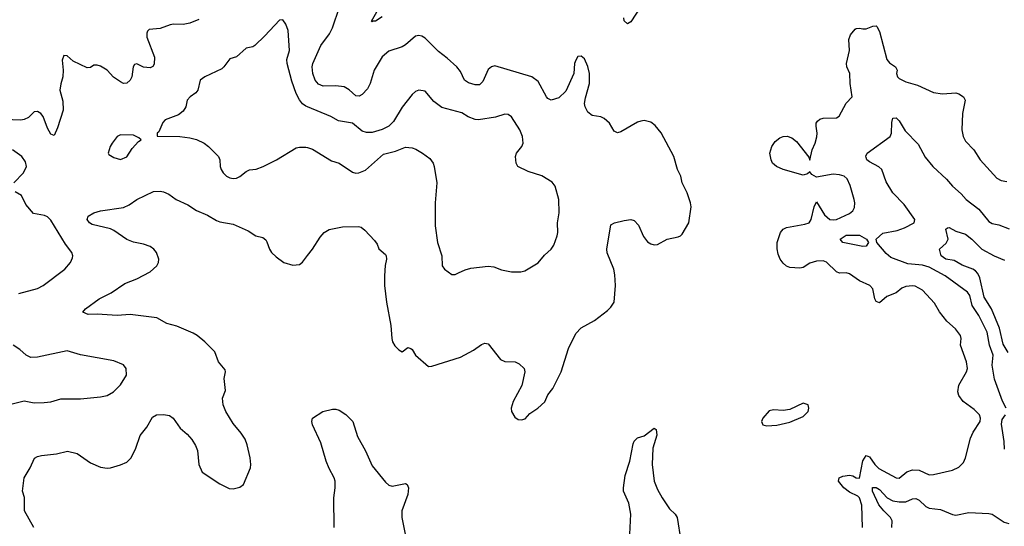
# Model space of a CAD drawing. Header units: inches. Extents: x 2001573 to 2220545, y 644482 to 846830.
# Tile 441 of 656: x 2088263 to 2094203, y 794677 to 797735. Entities that reach past the tile are written whole.
import ezdxf

# ---------------------------------------------------------------- set-up
doc = ezdxf.new("R2010")
doc.units = ezdxf.units.IN
doc.header["$MEASUREMENT"] = 0
doc.layers.add('C0789', color=7, linetype='Continuous')
doc.layers.add('C0799', color=7, linetype='Continuous')

msp = doc.modelspace()

# ---------------------------------------------------------------- linework, layer by layer
at = {"layer": 'C0789', "color": 5}
for points, elevation in [([(2089343.9, 797736.1), (2089290, 797713.3), (2089250, 797705.6), (2089190, 797708.3), (2089170, 797705), (2089110, 797682.2), (2089043.7, 797676.3), (2089033.7, 797666.3), (2089030, 797654), (2089030.2, 797630), (2089075.6, 797510), (2089073.3, 797466.7), (2089066.4, 797453.6), (2089050, 797445.6), (2089010, 797449.6), (2088970, 797469.3), (2088954.4, 797465.6), (2088946.4, 797450), (2088939.5, 797390), (2088930, 797369.5), (2088910, 797351.8), (2088890, 797349.7), (2088870, 797360.4), (2088829.3, 797389.3), (2088789.6, 797430), (2088750, 797454), (2088730, 797460.5), (2088710, 797460.7), (2088690, 797447), (2088670, 797445.1), (2088584.4, 797484.4), (2088550, 797518), (2088530, 797519.3), (2088518.4, 797490), (2088525.3, 797430), (2088523.2, 797390), (2088510, 797349), (2088504.7, 797310), (2088523.5, 797243.5), (2088524.6, 797190), (2088490, 797082.7), (2088470, 797036), (2088450, 797043.7), (2088430, 797080.9), (2088405.1, 797150), (2088390, 797169.6), (2088370, 797181.6), (2088350, 797179.5), (2088315.3, 797144.7), (2088290, 797132), (2088270, 797127.8), (2088170, 797133.2)], 420), ([(2090000, 797208.8), (2089990, 797213), (2089970, 797226.6), (2089950, 797251.3), (2089930.7, 797290), (2089904.6, 797364.6), (2089877.2, 797470), (2089874.7, 797494.8), (2089889.8, 797550), (2089882.2, 797670), (2089868.4, 797708.5), (2089850, 797734.5), (2089830, 797732), (2089742.3, 797637.7), (2089680.9, 797579.1), (2089668.5, 797571.5), (2089630, 797562.9), (2089570, 797511.1), (2089530, 797499.6), (2089495.2, 797450), (2089481.8, 797438.2), (2089380.4, 797390), (2089352, 797370), (2089338, 797310), (2089325.6, 797294.4), (2089290.4, 797270), (2089272.7, 797250), (2089264.4, 797210), (2089250, 797183.7), (2089219.9, 797160.1), (2089141, 797130), (2089126.2, 797113.8), (2089101.4, 797058.6), (2089091.3, 797050), (2089092.7, 797032.7), (2089229.7, 797030.3), (2089290, 797021.7), (2089330, 797011.5), (2089375.5, 796990), (2089402.4, 796970), (2089461.6, 796910), (2089470.3, 796890), (2089472.2, 796850), (2089477.6, 796830), (2089490.4, 796810), (2089510.3, 796790.3), (2089530, 796780.4), (2089550, 796777.6), (2089570, 796779.5), (2089590, 796788.7), (2089630, 796819.5), (2089650, 796828.5), (2089690, 796833.7), (2089731, 796849), (2089811.3, 796888.7), (2089930, 796961.6), (2089950, 796966.4), (2089990, 796966.4), (2090000, 796963.4)], 440), ([(2088227.6, 796750), (2088286.6, 796810), (2088303.6, 796850), (2088298, 796878), (2088276.2, 796910), (2088219.5, 796950)], 440), ([(2088257.7, 796082.3), (2088370, 796112.6), (2088405.1, 796130), (2088536, 796230), (2088569.3, 796270), (2088581.5, 796298.5), (2088583.7, 796310), (2088577, 796330), (2088540, 796380), (2088450, 796524.2), (2088430, 796544.7), (2088412.9, 796552.9), (2088345.7, 796565.7), (2088299.4, 796619.4), (2088273.3, 796673.3), (2088235.3, 796695.3)], 440), ([(2088347.2, 794670), (2088292.2, 794770), (2088290.9, 794850.9), (2088279.2, 794890), (2088289.7, 794970.3), (2088325.4, 795030), (2088351.9, 795088.1), (2088370, 795098.9), (2088394.4, 795105.6), (2088485.5, 795114.5), (2088550.3, 795130.3), (2088610, 795117.6), (2088690, 795059.6), (2088750, 795035.3), (2088790, 795028.4), (2088809.6, 795030.4), (2088870, 795048.8), (2088910, 795064.9), (2088935.3, 795090), (2088963.5, 795150), (2088990, 795226), (2089030, 795276.5), (2089063.7, 795336.3), (2089089.1, 795350.9), (2089130, 795353.2), (2089166.4, 795346.4), (2089188.9, 795330), (2089230, 795270.6), (2089273.8, 795233.8), (2089300.9, 795200.9), (2089324.1, 795164.1), (2089335.6, 795135.6), (2089343.8, 795050), (2089363.8, 795003.8), (2089470, 794933), (2089526, 794906), (2089550, 794904.4), (2089590, 794913), (2089614, 794930), (2089655.1, 795030), (2089658, 795050), (2089652.3, 795090), (2089634.5, 795170), (2089622.7, 795202.7), (2089599.7, 795239.7), (2089550, 795297), (2089506, 795370), (2089489.7, 795410), (2089487.3, 795450), (2089503.8, 795496.2), (2089496.9, 795570), (2089505.2, 795610), (2089502, 795622), (2089462.4, 795670), (2089439.6, 795730), (2089379.7, 795790), (2089332.8, 795830), (2089310, 795843.1), (2089210, 795886.2), (2089150, 795901), (2089090, 795934.8), (2088930, 795954.8), (2088850, 795950.7), (2088730, 795958.3), (2088675.1, 795955.1), (2088644.5, 795970), (2088659.5, 795990), (2088743, 796050), (2088814.2, 796085.8), (2088897.8, 796142.2), (2088970, 796171.2), (2089050, 796213.7), (2089089.6, 796250), (2089099.7, 796270), (2089101.7, 796290), (2089087.2, 796330), (2089072, 796350), (2089050, 796366.4), (2089010, 796380.3), (2088950, 796392.4), (2088910, 796407.8), (2088830, 796463.8), (2088810, 796472.8), (2088699.8, 796499.8), (2088682.9, 796510), (2088669.6, 796530), (2088675.1, 796550), (2088709.2, 796570), (2088750, 796581.5), (2088890, 796601.5), (2088922.5, 796617.5), (2088970, 796650.3), (2089070, 796698), (2089110, 796700.7), (2089130, 796696.3), (2089162.8, 796682.8), (2089207.7, 796650), (2089276.8, 796616.8), (2089330, 796583.8), (2089395, 796555), (2089450, 796522.7), (2089470, 796514.3), (2089550, 796501.7), (2089640.9, 796460.9), (2089686.8, 796430), (2089730, 796420.5), (2089747.1, 796407.1), (2089754.7, 796394.7), (2089770, 796351), (2089782.4, 796330), (2089810, 796303.8), (2089857.3, 796270), (2089910, 796253.7), (2089950, 796258.4), (2089968.3, 796271.7), (2090000, 796312.1)], 420), ([(2088170, 795404.4), (2088290, 795434.4), (2088350, 795423.1), (2088410, 795423.7), (2088450, 795428.2), (2088510, 795446), (2088630, 795447), (2088750, 795459.3), (2088790, 795467.7), (2088829.2, 795490), (2088870, 795530.8), (2088906.6, 795590), (2088906, 795630), (2088890, 795652.7), (2088830, 795676), (2088630, 795713), (2088550, 795737), (2088370, 795697.6), (2088330, 795696.2), (2088301.2, 795710), (2088263.6, 795743.6), (2088224, 795770)], 440)]:
    msp.add_lwpolyline(points, dxfattribs=dict(at, elevation=elevation))
at = {"layer": 'C0789', "color": 5, "elevation": 440}
msp.add_lwpolyline([(2088870, 797040.7), (2088850, 797029.3), (2088820.5, 796990), (2088808.2, 796970), (2088796, 796930), (2088801.4, 796921.4), (2088830, 796902.8), (2088870, 796890.8), (2088910, 796908.2), (2088941.4, 796958.5), (2088980.1, 796999.9), (2088995.3, 797010), (2088982, 797022), (2088950, 797038)], close=True, dxfattribs=at)
at = {"layer": 'C0799', "color": 5}
for points, elevation in [([(2092032.9, 797850), (2091950, 797722), (2091930, 797710.8), (2091910, 797728.7), (2091907, 797747)], 380), ([(2090000, 796312.1), (2090029.7, 796350), (2090076.6, 796423.4), (2090100.5, 796450), (2090130, 796468.9), (2090210, 796484.9), (2090307.7, 796487.7), (2090322.6, 796482.6), (2090345.1, 796465.1), (2090403.1, 796403.1), (2090419.9, 796379.9), (2090430, 796352), (2090470, 796318), (2090473.4, 796310), (2090475.5, 796290), (2090467.7, 796252.3), (2090463.8, 796190), (2090464.4, 796130), (2090474.9, 796030), (2090502.8, 795890), (2090507.4, 795810), (2090512.2, 795790), (2090527.1, 795767.1), (2090550, 795742), (2090570, 795730.8), (2090604.2, 795755.8), (2090622.8, 795750), (2090630, 795745.5), (2090651.8, 795710), (2090730, 795642.4), (2090750, 795644.4), (2090922, 795698), (2091000.1, 795739.9), (2091050, 795774.9), (2091070, 795783), (2091090, 795778.8), (2091163.4, 795683.4), (2091190, 795672.4), (2091251.3, 795670), (2091277.1, 795657.1), (2091306.8, 795630), (2091310.4, 795610), (2091292.4, 795527.6), (2091240.4, 795430), (2091228, 795390), (2091230.6, 795370), (2091250, 795336), (2091270, 795322.8), (2091290, 795320.7), (2091313.4, 795326.6), (2091341.6, 795358.4), (2091389.2, 795390), (2091431.3, 795428.7), (2091449.6, 795470), (2091478.7, 795510), (2091529.7, 795610), (2091574.4, 795750), (2091619.1, 795840.9), (2091650, 795874.4), (2091730, 795920.5), (2091810, 795980.5), (2091830, 796000.7), (2091849.6, 796030), (2091858, 796130), (2091854.3, 796194.3), (2091847.3, 796230), (2091807.9, 796327.9), (2091805.1, 796350), (2091830, 796496), (2091851.5, 796508.5), (2091910, 796523.1), (2091950, 796528.4), (2091970, 796523), (2091995.5, 796495.5), (2092026.5, 796426.5), (2092050, 796395.3), (2092070, 796381.7), (2092090, 796377), (2092110, 796378.7), (2092170, 796410.4), (2092235.1, 796424.9), (2092250, 796430.7), (2092259.7, 796440.3), (2092300.7, 796510), (2092313.6, 796606.4), (2092309.6, 796630), (2092289.6, 796690), (2092260.7, 796750), (2092252.3, 796790), (2092232, 796830), (2092209.6, 796910), (2092132.9, 797052.9), (2092097.5, 797097.5), (2092070, 797117.2), (2092030, 797126), (2092010, 797123.7), (2091990, 797117), (2091890, 797058.7), (2091870, 797053.3), (2091850, 797062), (2091821.5, 797110), (2091790, 797139.8), (2091770, 797148.3), (2091717.2, 797157.2), (2091690, 797177.6), (2091673.5, 797210), (2091670.9, 797230), (2091675.5, 797264.5), (2091699.7, 797350), (2091700.4, 797410), (2091690, 797453.2), (2091670, 797499.3), (2091650, 797516), (2091630, 797513.2), (2091617.3, 797490), (2091610.7, 797470), (2091605.3, 797410), (2091556.9, 797303.1), (2091515.5, 797264.5), (2091470, 797249.8), (2091450, 797259.1), (2091440.9, 797270), (2091390, 797361.7), (2091352.8, 797390), (2091130, 797457.4), (2091110, 797451.2), (2091090, 797433.7), (2091057.4, 797362.6), (2091037.4, 797342.6), (2091010, 797341.9), (2090970, 797354.5), (2090946.6, 797370), (2090922.1, 797422.1), (2090899.8, 797450), (2090842.6, 797502.6), (2090790, 797543.1), (2090710, 797623.5), (2090690, 797636), (2090670, 797639.8), (2090650, 797634.8), (2090590, 797582.7), (2090570, 797572.1), (2090490, 797546), (2090450, 797511), (2090400.7, 797430), (2090377.8, 797350), (2090361.9, 797318.1), (2090330, 797283.5), (2090310, 797272.8), (2090290, 797274.8), (2090250, 797311.5), (2090220.7, 797330), (2090170, 797336.7), (2090093.5, 797333.5), (2090065.6, 797345.6), (2090046.1, 797370), (2090031.7, 797410), (2090027.6, 797450), (2090030.5, 797470), (2090079.6, 797580.4), (2090131.4, 797650), (2090150, 797685.3), (2090192.2, 797810)], 420), ([(2090450, 797751.9), (2090410, 797726.5), (2090394.1, 797725.9), (2090390, 797721.6), (2090385.7, 797725.7), (2090417.4, 797782.6)], 380), ([(2093347.4, 794670), (2093344, 794804), (2093329.8, 794849.8), (2093319.8, 794859.8), (2093270, 794882.6), (2093235.8, 794910), (2093203.5, 794950), (2093207.1, 794970), (2093230, 794979.8), (2093270, 794985.7), (2093290, 794981.8), (2093310, 794970.2), (2093330, 794968.2), (2093350, 795072.4), (2093370, 795104), (2093390, 795096.5), (2093422, 795050), (2093446.5, 795026.5), (2093550, 794969.2), (2093570, 794968), (2093614.4, 795005.6), (2093650, 795018.2), (2093690, 795015.9), (2093751, 794989), (2093775.3, 794990), (2093890, 795017.1), (2093930, 795034.9), (2093958, 795062), (2093970, 795091), (2093998.7, 795210), (2094015.2, 795244.8), (2094058.3, 795310), (2094059.7, 795330), (2094054, 795350), (2094022, 795382), (2093955.8, 795430), (2093930, 795467), (2093922.2, 795490), (2093929.8, 795530), (2093975.2, 795610), (2093980.9, 795630), (2093975.8, 795670), (2093938.9, 795770), (2093942.9, 795810), (2093939.7, 795830), (2093909.7, 795870), (2093855.8, 795915.8), (2093812.5, 795972.5), (2093783.2, 796023.2), (2093710, 796103), (2093666.3, 796126.3), (2093649.8, 796129.8), (2093610, 796125.5), (2093584.3, 796115.7), (2093550, 796085.6), (2093494.8, 796065.2), (2093450, 796026.6), (2093430, 796034.5), (2093422.7, 796050), (2093409.8, 796110), (2093391.9, 796130), (2093330, 796159.9), (2093270, 796201.8), (2093250, 796207.2), (2093210, 796206.2), (2093190, 796213.7), (2093130, 796271.5), (2093110, 796279.6), (2093070, 796276.9), (2093030, 796265.1), (2092990, 796239.7), (2092970, 796235.4), (2092910, 796239.7), (2092890, 796248.3), (2092870, 796266.3), (2092850.7, 796290.7), (2092839.4, 796319.4), (2092832, 796352), (2092832.2, 796390), (2092853.1, 796450), (2092869.9, 796470.1), (2092890, 796480.7), (2092999.3, 796500.7), (2093025.1, 796510), (2093037.8, 796530), (2093055.3, 796604.7), (2093070, 796635.5), (2093117.9, 796557.9), (2093150, 796529.2), (2093170, 796526.4), (2093190, 796530.2), (2093270, 796564.6), (2093290, 796581.1), (2093298.6, 796601.4), (2093301, 796630), (2093297.5, 796650), (2093274.2, 796734.2), (2093254.5, 796774.5), (2093236.3, 796790), (2093210, 796799.8), (2093170, 796803.4), (2093070, 796785.1), (2093041.5, 796801.5), (2093030, 796817.2), (2093015.6, 796804.4), (2092990, 796796.9), (2092870, 796830.6), (2092828, 796850), (2092805.7, 796870), (2092796.4, 796890), (2092789.6, 796930), (2092800.5, 796970), (2092820.5, 796999.5), (2092850, 797021.3), (2092870, 797030.2), (2092892.8, 797032.8), (2092922.1, 797022.1), (2092950, 796999), (2093024.8, 796904.8), (2093030, 796886.8), (2093044.2, 796950), (2093062.7, 796990), (2093072.8, 797027.2), (2093074.7, 797050), (2093067.6, 797092.4), (2093068.6, 797110), (2093076.4, 797123.6), (2093090, 797135.6), (2093110, 797141.7), (2093190, 797143.6), (2093207.8, 797152.2), (2093250, 797230.7), (2093285.2, 797270), (2093273.3, 797350), (2093270.9, 797410), (2093252.9, 797450), (2093251.3, 797470), (2093268.7, 797550), (2093265.2, 797614.8), (2093276.2, 797643.8), (2093302.9, 797677.1), (2093310, 797682.8), (2093330, 797684.9), (2093350, 797679.3), (2093370, 797680.5), (2093410, 797696.3), (2093430, 797697.3), (2093433.7, 797693.7), (2093450, 797664.7), (2093494.8, 797494.8), (2093510, 797475.8), (2093547.7, 797450), (2093556.4, 797430), (2093552.7, 797410), (2093558, 797390), (2093570, 797379.3), (2093610, 797360.4), (2093679.3, 797339.3), (2093775.3, 797295.3), (2093830, 797287.6), (2093910, 797294), (2093930, 797288.7), (2093956.4, 797270), (2093968.2, 797250), (2093951.7, 797170), (2093946.5, 797070), (2093954.6, 797030), (2093970, 797003), (2094019.1, 796950), (2094058.4, 796890), (2094158.9, 796778.9), (2094184.7, 796764.7), (2094218.5, 796758.5)], 380), ([(2090000, 796963.4), (2090030, 796954.4), (2090143.8, 796883.8), (2090190, 796868.4), (2090270, 796814), (2090291.5, 796808.5), (2090309.5, 796810.5), (2090350, 796826.8), (2090457.2, 796922.8), (2090530, 796942), (2090590, 796966), (2090630, 796962.6), (2090653.5, 796953.5), (2090694, 796930), (2090736.9, 796896.9), (2090757.1, 796870), (2090764.4, 796850), (2090779.3, 796750), (2090768.9, 796630), (2090768.9, 796490), (2090784.4, 796390), (2090810.6, 796310), (2090810.8, 796250), (2090826, 796230), (2090870, 796196.3), (2090890, 796196.3), (2090910, 796207.7), (2090950, 796225.5), (2090985.4, 796234.6), (2091090, 796248.4), (2091123.4, 796243.4), (2091170, 796225.5), (2091230, 796213.4), (2091286.3, 796213.7), (2091310, 796218.8), (2091391.6, 796268.4), (2091430, 796314.8), (2091470, 796350.8), (2091485.8, 796374.2), (2091504.7, 796430), (2091509.7, 796450.3), (2091507.2, 796510), (2091516.9, 796570), (2091515.1, 796650), (2091494, 796730), (2091474.9, 796754.9), (2091412.7, 796792.7), (2091330, 796818), (2091269.2, 796850), (2091257.2, 796870), (2091253.2, 796910), (2091260.9, 796930), (2091292.3, 796970), (2091300.9, 796990), (2091296.2, 797030), (2091280.7, 797070), (2091230, 797149), (2091210, 797162), (2091190, 797165.6), (2091133.7, 797146.3), (2091030, 797129.8), (2091010, 797132), (2090968.4, 797148.4), (2090930, 797172.4), (2090810, 797206), (2090762, 797242), (2090710, 797303.7), (2090670, 797309.5), (2090650, 797300.9), (2090630, 797283.7), (2090570, 797207), (2090518.8, 797121.2), (2090490, 797093.3), (2090450, 797071.5), (2090390, 797053.7), (2090354.6, 797054.6), (2090330, 797063), (2090271.6, 797111.6), (2090185.5, 797125.5), (2090139.3, 797150), (2090000, 797208.8)], 440), ([(2094214, 795390), (2094193.4, 795433.4), (2094145.2, 795565.2), (2094130.4, 795650), (2094135.6, 795710), (2094113.1, 795770), (2094100.5, 795850), (2094049.2, 795950), (2094009.1, 796010), (2093995.9, 796070), (2093980.4, 796090), (2093847.4, 796190), (2093750, 796240.9), (2093710, 796253.8), (2093621.9, 796261.9), (2093519, 796299), (2093490, 796323.5), (2093433.6, 796390), (2093430.6, 796410), (2093470, 796446.4), (2093556.4, 796463.6), (2093600.7, 796479.3), (2093659.6, 796510), (2093664, 796530), (2093599.8, 796619.8), (2093529.9, 796690), (2093490, 796755.6), (2093464, 796830), (2093446.3, 796846.3), (2093390, 796876.5), (2093374.2, 796890), (2093370, 796902.7), (2093368.6, 796911.4), (2093376.3, 796930), (2093514.5, 797030), (2093522.4, 797050), (2093524.5, 797115.5), (2093530, 797140.7), (2093550, 797142), (2093570, 797124.9), (2093605.1, 797065.1), (2093684, 796984), (2093725.1, 796905.1), (2093771.4, 796850), (2093853.6, 796773.6), (2093890.1, 796730.1), (2093944, 796684), (2093974, 796650), (2094050, 796591.3), (2094110, 796517.3), (2094130, 796505.4), (2094170, 796496.1), (2094233, 796473)], 360), ([(2094226.2, 795726.2), (2094197.1, 795777.1), (2094173.5, 795873.5), (2094126.4, 795990), (2094081.4, 796061.4), (2094056.4, 796176.4), (2094043.3, 796203.3), (2094030, 796220.3), (2094013.3, 796230), (2093950, 796252.8), (2093901.1, 796281.1), (2093850, 796290.7), (2093821.8, 796310), (2093811.8, 796350), (2093853, 796387), (2093864.5, 796410), (2093849.8, 796470), (2093860.7, 796479.3), (2093870, 796481.1), (2093910, 796459.6), (2093970, 796440.3), (2094008.2, 796410), (2094068.2, 796350), (2094142, 796310), (2094204.2, 796284.2)], 340), ([(2090159.5, 794670), (2090158.6, 794850), (2090166.3, 794910), (2090166.4, 794950), (2090160.9, 794970), (2090130, 795025.4), (2090112.4, 795070), (2090080.3, 795180.3), (2090029.8, 795290), (2090025.1, 795310), (2090029.2, 795330.8), (2090091.5, 795370), (2090150, 795383.9), (2090170, 795385.2), (2090190, 795378.3), (2090230, 795351.7), (2090273.1, 795310), (2090300, 795220), (2090350, 795132.2), (2090390, 795042), (2090470, 794943), (2090490, 794924.9), (2090510, 794918.7), (2090590, 794936.4), (2090600.7, 794930), (2090608.2, 794910), (2090604.4, 794870), (2090567.9, 794770), (2090568.6, 794730), (2090596, 794590)], 380), ([(2094203.6, 795143.6), (2094201.9, 795190), (2094185.7, 795294.3), (2094190, 795322.8), (2094210, 795351)], 360), ([(2091941.3, 794590), (2091949.9, 794750), (2091937.8, 794817.8), (2091906.4, 794890), (2091904.8, 794910), (2091915.3, 794984.7), (2091943.1, 795070), (2091965.1, 795174.9), (2091970, 795190.8), (2091989.6, 795210.4), (2092030, 795223.1), (2092090, 795270.4), (2092102.5, 795262.5), (2092107.4, 795227.4), (2092082.3, 795150), (2092079.2, 795050), (2092090.3, 794950), (2092110, 794900.5), (2092139, 794850), (2092182.9, 794782.9), (2092217.4, 794750), (2092230, 794730.4), (2092251.8, 794590)], 380), ([(2093525.6, 794670), (2093526.9, 794710), (2093517.5, 794730), (2093475.5, 794770), (2093447.3, 794807.3), (2093407.6, 794890), (2093408.1, 794911.9), (2093430, 794912.5), (2093450, 794900.5), (2093495.7, 794850), (2093530, 794830.6), (2093570, 794824.9), (2093610, 794825.7), (2093650, 794842.5), (2093670, 794845), (2093690, 794835.6), (2093730, 794797.6), (2093750, 794786.4), (2093819.1, 794779.1), (2093890, 794747.9), (2093910, 794744.4), (2093990, 794759.7), (2094110, 794755.5), (2094130.2, 794750.2), (2094202.2, 794702.2), (2094230, 794694.6)], 360)]:
    msp.add_lwpolyline(points, dxfattribs=dict(at, elevation=elevation))
for points, elevation in [([(2093350, 796366.4), (2093229.5, 796389.5), (2093213.5, 796410), (2093250, 796434.6), (2093330, 796434.9), (2093372.4, 796410), (2093384.4, 796390), (2093370, 796368.4)], 360), ([(2092990, 795420.9), (2092910, 795382.7), (2092870, 795377), (2092810, 795380.9), (2092785.2, 795374.8), (2092746.8, 795330), (2092738.8, 795310), (2092746.8, 795290), (2092770, 795283), (2092830, 795288.5), (2092910, 795306), (2092990, 795339.5), (2093019.6, 795370), (2093023.7, 795390), (2093019, 795410)], 420)]:
    msp.add_lwpolyline(points, close=True, dxfattribs=dict(at, elevation=elevation))

doc.saveas('drawing.dxf')
